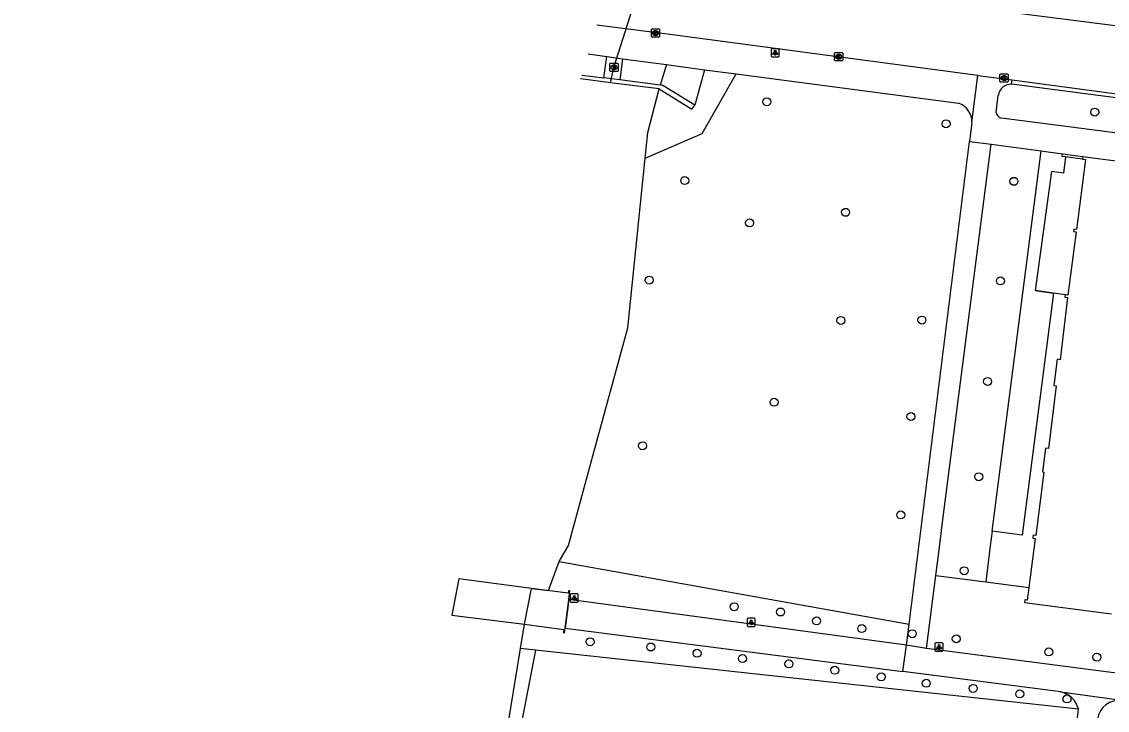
# Model space of a CAD drawing. Extents: x 162186 to 163152, y 385513 to 386513.
# Drawn here: x 162188.9 to 162322, y 386062.5 to 386146.9 of the extents above; entities that cross this region are included whole.
import ezdxf

# ---------------------------------------------------------------- set-up
doc = ezdxf.new("R2010")
doc.units = 0
for name, color, linetype in [('IMGEO_Boom', 7, 'Continuous'), ('IMGEO_Dek', 7, 'Continuous'), ('IMGEO_Duiker', 7, 'Continuous'), ('IMGEO_Groenvoorziening', 7, 'Continuous'), ('IMGEO_Hek', 7, 'Continuous'), ('IMGEO_Kolk', 7, 'Continuous'), ('IMGEO_Lichtpunt', 7, 'Continuous'), ('IMGEO_Muur', 7, 'Continuous'), ('IMGEO_Pand', 7, 'Continuous'), ('IMGEO_Rietland', 7, 'Continuous'), ('IMGEO_Rijbaan_lokaal_gesloten', 7, 'Continuous'), ('IMGEO_Rioolput', 7, 'Continuous'), ('IMGEO_Voetpad_open', 7, 'Continuous'), ('IMGEO_Waterloop', 7, 'Continuous')]:
    doc.layers.add(name, color=color, linetype=linetype)

msp = doc.modelspace()

# ---------------------------------------------------------------- linework, layer by layer
at = {"layer": 'IMGEO_Boom'}
for centre in [(162280.27, 386137.11), (162320.47, 386135.83), (162302.24, 386134.4), (162270.2, 386127.44), (162310.57, 386127.35), (162289.93, 386123.55), (162278.15, 386122.26), (162265.85, 386115.24), (162308.9, 386115.14), (162289.35, 386110.3), (162299.29, 386110.35), (162307.34, 386102.82), (162281.15, 386100.27), (162297.94, 386098.53), (162265.03, 386094.94), (162306.25, 386091.15), (162296.69, 386086.47), (162304.48, 386079.63), (162276.27, 386075.21), (162281.95, 386074.57), (162286.37, 386073.47), (162291.9, 386072.54), (162258.61, 386070.92), (162298.1, 386071.91), (162303.49, 386071.28), (162266.04, 386070.28), (162314.84, 386069.67), (162271.72, 386069.52), (162277.28, 386068.86), (162320.73, 386069.03), (162282.97, 386068.2), (162288.59, 386067.44), (162294.29, 386066.62), (162299.82, 386065.84), (162305.57, 386065.21), (162311.27, 386064.53), (162317.07, 386063.92)]:
    msp.add_circle(centre, 0.489, dxfattribs=at)
at = {"layer": 'IMGEO_Dek'}
msp.add_lwpolyline([(162241.64, 386074.2), (162241.64, 386074.2), (162250.56, 386073.06), (162255.37, 386072.44), (162255.3, 386072.04), (162255.48, 386072.01), (162255.55, 386072.57), (162255.94, 386075.75), (162256.11, 386077.16), (162255.96, 386077.18), (162255.93, 386076.89), (162251.43, 386077.47), (162242.49, 386078.63), (162242.49, 386078.63)], close=True, dxfattribs=at)
at = {"layer": 'IMGEO_Duiker'}
msp.add_lwpolyline([(162261.09, 386139.44), (162261.53, 386141.32), (162267.11, 386158.96), (162267.31, 386160.6)], dxfattribs=at)
at = {"layer": 'IMGEO_Groenvoorziening'}
for points in [[(162260.27, 386140.03), (162260.65, 386142.63)], [(162262.56, 386142.36), (162262.26, 386139.77)], [(162267.96, 386141.65), (162267.21, 386139.14)], [(162272.63, 386141.03), (162271.45, 386136.67)], [(162265.36, 386130.2), (162272.36, 386133.23), (162276.53, 386140.52)], [(162307.89, 386084.46), (162313.89, 386131.08)], [(162316.9, 386130.35), (162316.63, 386128.37), (162315.15, 386128.57), (162313.15, 386113.96), (162315.43, 386113.65), (162311.59, 386083.99), (162307.89, 386084.46)], [(162307.89, 386084.46), (162307.66, 386082.69), (162307.1, 386078.28)], [(162254.82, 386080.75), (162297.7, 386073.08)], [(162300.98, 386079.06), (162307.1, 386078.28)], [(162307.1, 386078.28), (162312.41, 386077.59)], [(162250.56, 386073.06), (162255.37, 386072.44), (162255.3, 386072.04), (162255.48, 386072.01), (162255.55, 386072.57)], [(162318.46, 386062.68), (162251.91, 386069.9)]]:
    msp.add_lwpolyline(points, dxfattribs=at)
at = {"layer": 'IMGEO_Hek'}
for points in [[(162316.9, 386130.35), (162316.63, 386128.37), (162315.15, 386128.57), (162313.15, 386113.96)], [(162315.43, 386113.65), (162313.15, 386113.96)], [(162316.85, 386113.45), (162315.43, 386113.65)]]:
    msp.add_lwpolyline(points, dxfattribs=at)
at = {"layer": 'IMGEO_Kolk'}
for p, q in [((162266.12, 386145.1), (162266.12, 386145.95)), ((162266.19, 386146.03), (162267.05, 386146.03)), ((162267.12, 386145.95), (162267.12, 386145.1)), ((162267.05, 386145.02), (162266.19, 386145.02)), ((162266.63, 386145.25), (162266.6, 386145.25)), ((162266.61, 386145.8), (162266.63, 386145.8)), ((162288.58, 386142.2), (162288.58, 386143.05)), ((162288.65, 386143.12), (162289.51, 386143.12)), ((162289.51, 386142.12), (162288.65, 386142.12)), ((162289.09, 386142.34), (162289.06, 386142.34)), ((162289.07, 386142.9), (162289.09, 386142.9)), ((162289.58, 386143.05), (162289.58, 386142.2)), ((162308.85, 386139.58), (162308.85, 386140.44)), ((162308.92, 386140.51), (162309.78, 386140.51)), ((162309.78, 386139.51), (162308.92, 386139.51)), ((162309.34, 386140.29), (162309.36, 386140.29)), ((162309.36, 386139.73), (162309.34, 386139.73)), ((162309.85, 386140.44), (162309.85, 386139.58))]:
    msp.add_line(p, q, dxfattribs=at)
for points in [[(162266.12, 386145.1), (162266.12, 386145.95)], [(162266.19, 386146.03), (162267.05, 386146.03)], [(162267.12, 386145.95), (162267.12, 386145.1)], [(162267.05, 386145.02), (162266.19, 386145.02)], [(162266.44, 386145.72), (162266.56, 386145.72), (162266.56, 386145.57), (162266.69, 386145.72), (162266.86, 386145.72), (162266.71, 386145.57), (162266.86, 386145.32), (162266.71, 386145.32), (162266.63, 386145.49), (162266.56, 386145.42), (162266.56, 386145.32), (162266.44, 386145.32), (162266.44, 386145.72)], [(162288.58, 386142.2), (162288.58, 386143.05)], [(162288.65, 386143.12), (162289.51, 386143.12)], [(162289.51, 386142.12), (162288.65, 386142.12)], [(162288.9, 386142.82), (162289.02, 386142.82), (162289.02, 386142.67), (162289.15, 386142.82), (162289.32, 386142.82), (162289.17, 386142.67), (162289.32, 386142.42), (162289.17, 386142.42), (162289.09, 386142.59), (162289.02, 386142.52), (162289.02, 386142.42), (162288.9, 386142.42), (162288.9, 386142.82)], [(162289.58, 386143.05), (162289.58, 386142.2)], [(162308.85, 386139.58), (162308.85, 386140.44)], [(162308.92, 386140.51), (162309.78, 386140.51)], [(162309.78, 386139.51), (162308.92, 386139.51)], [(162309.17, 386140.21), (162309.29, 386140.21), (162309.29, 386140.06), (162309.42, 386140.21), (162309.59, 386140.21), (162309.44, 386140.06), (162309.59, 386139.81), (162309.44, 386139.81), (162309.36, 386139.97), (162309.29, 386139.91), (162309.29, 386139.81), (162309.17, 386139.81), (162309.17, 386140.21)], [(162309.85, 386140.44), (162309.85, 386139.58)]]:
    msp.add_lwpolyline(points, dxfattribs=at)
for centre, start, end in [((162266.2, 386145.95), 91.552, 178.448), ((162266.2, 386145.95), 91.552, 178.448), ((162267.04, 386145.95), 1.552, 88.448), ((162267.04, 386145.95), 1.552, 88.448), ((162266.2, 386145.1), 181.552, 268.448), ((162266.2, 386145.1), 181.552, 268.448), ((162267.04, 386145.1), 271.552, 358.448), ((162267.04, 386145.1), 271.552, 358.448), ((162288.65, 386143.05), 91.552, 178.448), ((162288.65, 386143.05), 91.552, 178.448), ((162288.65, 386142.2), 181.552, 268.448), ((162288.65, 386142.2), 181.552, 268.448), ((162289.5, 386143.05), 1.552, 88.448), ((162289.5, 386143.05), 1.552, 88.448), ((162289.5, 386142.2), 271.552, 358.448), ((162289.5, 386142.2), 271.552, 358.448), ((162308.93, 386140.43), 91.552, 178.448), ((162308.93, 386140.43), 91.552, 178.448), ((162308.93, 386139.59), 181.552, 268.448), ((162308.93, 386139.59), 181.552, 268.448), ((162309.77, 386140.43), 1.552, 88.448), ((162309.77, 386140.43), 1.552, 88.448), ((162309.77, 386139.59), 271.552, 358.448), ((162309.77, 386139.59), 271.552, 358.448)]:
    msp.add_arc(centre, 0.0765, start, end, dxfattribs=at)
for centre, major_axis, ratio, start_param, end_param in [((162266.61, 386145.52), (-0.387, 0.002), 0.722429, 4.712389, 7.853982), ((162266.63, 386145.52), (-0.39, 0.002), 0.717154, 1.570796, 4.712389), ((162289.07, 386142.62), (-0.387, 0.002), 0.722429, 4.712389, 7.853982), ((162289.09, 386142.62), (-0.39, 0.002), 0.717154, 1.570796, 4.712389), ((162309.34, 386140.01), (-0.387, 0.002), 0.722429, 4.712389, 7.853982), ((162309.36, 386140.01), (-0.39, 0.002), 0.717154, 1.570796, 4.712389)]:
    msp.add_ellipse(centre, major_axis=major_axis, ratio=ratio, start_param=start_param, end_param=end_param, dxfattribs=at)
at = {"layer": 'IMGEO_Lichtpunt'}
for p, q in [((162280.79, 386143.51), (162280.79, 386142.7)), ((162280.79, 386143.51), (162280.79, 386142.7)), ((162281.7, 386143.6), (162280.89, 386143.6)), ((162281.7, 386143.6), (162280.89, 386143.6)), ((162281.79, 386142.7), (162281.79, 386143.51)), ((162281.79, 386142.7), (162281.79, 386143.51)), ((162280.89, 386142.61), (162281.7, 386142.61)), ((162280.89, 386142.61), (162281.7, 386142.61)), ((162257.06, 386076.78), (162256.25, 386076.78)), ((162257.06, 386076.78), (162256.25, 386076.78)), ((162256.16, 386076.69), (162256.16, 386075.88)), ((162256.16, 386076.69), (162256.16, 386075.88)), ((162256.25, 386075.78), (162257.06, 386075.78)), ((162256.25, 386075.78), (162257.06, 386075.78)), ((162257.15, 386075.88), (162257.15, 386076.69)), ((162257.15, 386075.88), (162257.15, 386076.69)), ((162277.85, 386073.71), (162277.85, 386072.9)), ((162277.85, 386073.71), (162277.85, 386072.9)), ((162278.75, 386073.8), (162277.95, 386073.8)), ((162278.75, 386073.8), (162277.95, 386073.8)), ((162277.95, 386072.81), (162278.75, 386072.81)), ((162277.95, 386072.81), (162278.75, 386072.81)), ((162278.85, 386072.9), (162278.85, 386073.71)), ((162278.85, 386072.9), (162278.85, 386073.71)), ((162300.88, 386070.69), (162300.88, 386069.88)), ((162300.88, 386070.69), (162300.88, 386069.88)), ((162301.78, 386070.78), (162300.98, 386070.78)), ((162301.78, 386070.78), (162300.98, 386070.78)), ((162301.88, 386069.88), (162301.88, 386070.69)), ((162301.88, 386069.88), (162301.88, 386070.69)), ((162300.98, 386069.79), (162301.78, 386069.79)), ((162300.98, 386069.79), (162301.78, 386069.79))]:
    msp.add_line(p, q, dxfattribs=at)
for points in [[(162281.17, 386143.17), (162281.21, 386143.14), (162281.02, 386142.88), (162280.98, 386142.91), (162281.17, 386143.17)], [(162281.27, 386143.12), (162281.32, 386143.12), (162281.32, 386142.8), (162281.27, 386142.8), (162281.27, 386143.12)], [(162281.38, 386143.14), (162281.42, 386143.17), (162281.61, 386142.91), (162281.57, 386142.88), (162281.38, 386143.14)], [(162256.53, 386076.35), (162256.57, 386076.32), (162256.38, 386076.06), (162256.34, 386076.09), (162256.53, 386076.35)], [(162256.63, 386076.3), (162256.68, 386076.3), (162256.68, 386075.98), (162256.63, 386075.98), (162256.63, 386076.3)], [(162256.74, 386076.32), (162256.78, 386076.35), (162256.97, 386076.09), (162256.93, 386076.06), (162256.74, 386076.32)], [(162278.23, 386073.37), (162278.27, 386073.34), (162278.08, 386073.08), (162278.04, 386073.11), (162278.23, 386073.37)], [(162278.33, 386073.32), (162278.38, 386073.32), (162278.38, 386073), (162278.33, 386073), (162278.33, 386073.32)], [(162278.44, 386073.34), (162278.48, 386073.37), (162278.66, 386073.11), (162278.63, 386073.08), (162278.44, 386073.34)], [(162301.26, 386070.35), (162301.29, 386070.32), (162301.11, 386070.06), (162301.07, 386070.09), (162301.26, 386070.35)], [(162301.36, 386070.3), (162301.4, 386070.3), (162301.4, 386069.98), (162301.36, 386069.98), (162301.36, 386070.3)], [(162301.47, 386070.32), (162301.51, 386070.35), (162301.69, 386070.09), (162301.65, 386070.06), (162301.47, 386070.32)]]:
    msp.add_lwpolyline(points, dxfattribs=at)
for centre in [(162281.29, 386143.31), (162256.66, 386076.48), (162278.35, 386073.51), (162301.38, 386070.49)]:
    msp.add_circle(centre, 0.0994, dxfattribs=at)
for centre, start, end in [((162280.89, 386143.51), 90, 180), ((162280.89, 386143.51), 90, 180), ((162281.7, 386143.51), 0, 90), ((162281.7, 386143.51), 0, 90), ((162280.89, 386142.7), 180, 270), ((162280.89, 386142.7), 180, 270), ((162281.7, 386142.7), 270, 0), ((162281.7, 386142.7), 270, 360), ((162256.25, 386076.69), 90, 180), ((162256.25, 386076.69), 90, 180), ((162257.06, 386076.69), 0, 90), ((162257.06, 386076.69), 0, 90), ((162256.25, 386075.88), 180, 270), ((162256.25, 386075.88), 180, 270), ((162257.06, 386075.88), 270, 0), ((162257.06, 386075.88), 270, 360), ((162277.95, 386073.71), 90, 180), ((162277.95, 386073.71), 90, 180), ((162277.95, 386072.9), 180, 270), ((162277.95, 386072.9), 180, 270), ((162278.75, 386073.71), 0, 90), ((162278.75, 386073.71), 0, 90), ((162278.75, 386072.9), 270, 0), ((162278.75, 386072.9), 270, 360), ((162300.98, 386070.69), 90, 180), ((162300.98, 386070.69), 90, 180), ((162301.78, 386070.69), 0, 90), ((162301.78, 386070.69), 0, 90), ((162300.98, 386069.88), 180, 270), ((162300.98, 386069.88), 180, 270), ((162301.78, 386069.88), 270, 0), ((162301.78, 386069.88), 270, 360)]:
    msp.add_arc(centre, 0.0946, start, end, dxfattribs=at)
at = {"layer": 'IMGEO_Muur'}
for points in [[(162267.07, 386138.67), (162261.09, 386139.44), (162257.45, 386139.91), (162257.43, 386139.91)], [(162257.57, 386140.37), (162257.59, 386140.37), (162260.27, 386140.03)], [(162262.26, 386139.77), (162260.27, 386140.03)], [(162267.21, 386139.14), (162262.26, 386139.77)], [(162267.07, 386138.67), (162271.06, 386136.18), (162271.45, 386136.67)], [(162271.45, 386136.67), (162267.53, 386139.1), (162267.21, 386139.14)], [(162316.9, 386130.35), (162316.47, 386130.41), (162316.51, 386130.73)], [(162316.51, 386130.73), (162319.03, 386130.38)], [(162318.99, 386130.06), (162316.9, 386130.35)]]:
    msp.add_lwpolyline(points, dxfattribs=at)
at = {"layer": 'IMGEO_Pand'}
for points in [[(162318.99, 386130.06), (162319.32, 386130.02), (162318.22, 386121.46), (162317.89, 386121.5), (162317.85, 386121.2), (162318.18, 386121.16), (162317.18, 386113.41), (162316.85, 386113.45), (162316.82, 386113.15), (162317.14, 386113.1), (162316.22, 386105.49), (162315.85, 386105.54), (162315.45, 386102.34), (162315.76, 386102.3), (162314.79, 386094.61), (162314.43, 386094.66), (162314.06, 386091.73), (162314.23, 386091.7), (162313.23, 386083.95), (162312.91, 386083.99), (162312.87, 386083.62), (162313.18, 386083.58), (162312.41, 386077.59)], [(162319.03, 386130.38), (162318.99, 386130.06)], [(162319.03, 386130.38), (162332.13, 386128.68)], [(162312.41, 386077.59), (162312.2, 386076.02), (162311.89, 386076.06), (162311.84, 386075.72), (162322.54, 386074.33)]]:
    msp.add_lwpolyline(points, dxfattribs=at)
at = {"layer": 'IMGEO_Rietland'}
for points in [[(162251.91, 386069.9), (162250.08, 386070.1)], [(162251.91, 386069.9), (162249.77, 386058.92), (162249.29, 386052.16), (162249.26, 386046.25), (162248.32, 386039.62), (162247.79, 386037.19), (162244.96, 386004.26), (162246.46, 385998.07), (162243.01, 385977.8), (162239.16, 385967.64), (162237.98, 385962.38), (162236.84, 385958.03), (162235.75, 385952.62), (162232.05, 385931.87), (162230.82, 385924.95), (162229.97, 385920.16), (162224.85, 385899.37), (162218.82, 385876.85), (162211.68, 385846.98), (162201.17, 385801.91), (162209.27, 385795.31), (162208.68, 385765.08)]]:
    msp.add_lwpolyline(points, dxfattribs=at)
at = {"layer": 'IMGEO_Rijbaan_lokaal_gesloten'}
for points in [[(162261.99, 386154.26), (162271.36, 386153.06), (162275.73, 386152.5), (162330.71, 386145.46), (162336.73, 386144.65)], [(162306.14, 386140.33), (162273.61, 386144.65), (162269.03, 386145.25), (162259.44, 386146.5), (162259.42, 386146.5)], [(162306.14, 386140.33), (162310.35, 386139.77)], [(162310.35, 386139.77), (162335.98, 386136.37)]]:
    msp.add_lwpolyline(points, dxfattribs=at)
at = {"layer": 'IMGEO_Rioolput'}
for p, q in [((162261.03, 386140.9), (162261.03, 386141.75)), ((162261.11, 386141.82), (162261.96, 386141.82)), ((162261.96, 386140.82), (162261.11, 386140.82)), ((162261.52, 386141.6), (162261.55, 386141.6)), ((162261.54, 386141.04), (162261.52, 386141.04)), ((162262.03, 386141.75), (162262.03, 386140.9))]:
    msp.add_line(p, q, dxfattribs=at)
for points in [[(162261.03, 386140.9), (162261.03, 386141.75)], [(162261.11, 386141.82), (162261.96, 386141.82)], [(162261.96, 386140.82), (162261.11, 386140.82)], [(162261.62, 386141.52), (162261.37, 386141.52), (162261.37, 386141.12)], [(162261.37, 386141.12), (162261.49, 386141.12), (162261.49, 386141.29), (162261.51, 386141.29)], [(162261.55, 386141.44), (162261.49, 386141.44), (162261.49, 386141.36)], [(162261.49, 386141.36), (162261.55, 386141.36)], [(162261.55, 386141.26), (162261.62, 386141.12), (162261.76, 386141.12), (162261.7, 386141.25)], [(162262.03, 386141.75), (162262.03, 386140.9)]]:
    msp.add_lwpolyline(points, dxfattribs=at)
for centre, radius, start, end in [((162261.11, 386141.75), 0.0765, 91.552, 178.448), ((162261.11, 386141.75), 0.0765, 91.552, 178.448), ((162261.11, 386140.9), 0.0765, 181.552, 268.448), ((162261.11, 386140.9), 0.0765, 181.552, 268.448), ((162261.5, 386141.23), 0.0533, 26.0293, 88.6989), ((162261.55, 386141.35), 0.0964, 77.0061, 93.1865), ((162261.53, 386141.55), 0.19, 274.7715, 282.9687), ((162261.57, 386141.4), 0.0378, 276.6634, 79.6772), ((162261.62, 386141.41), 0.109, 350.3612, 89.416), ((162261.62, 386141.41), 0.112, 277.5842, 350.9817), ((162261.6, 386141.2), 0.108, 29.5134, 73.7905), ((162261.96, 386141.75), 0.0765, 1.552, 88.448), ((162261.96, 386141.75), 0.0765, 1.552, 88.448), ((162261.96, 386140.9), 0.0765, 271.552, 358.448), ((162261.96, 386140.9), 0.0765, 271.552, 358.448)]:
    msp.add_arc(centre, radius, start, end, dxfattribs=at)
for centre, major_axis, ratio, start_param, end_param in [((162261.52, 386141.32), (-0.387, 0.002), 0.722429, 4.712389, 7.853982), ((162261.54, 386141.32), (-0.39, 0.002), 0.717154, 1.570796, 4.712389)]:
    msp.add_ellipse(centre, major_axis=major_axis, ratio=ratio, start_param=start_param, end_param=end_param, dxfattribs=at)
at = {"layer": 'IMGEO_Voetpad_open'}
for points in [[(162258.35, 386142.96), (162258.35, 386142.96), (162260.65, 386142.63)], [(162260.65, 386142.63), (162262.56, 386142.36)], [(162262.56, 386142.36), (162267.96, 386141.65)], [(162267.96, 386141.65), (162272.63, 386141.03)], [(162272.63, 386141.03), (162276.53, 386140.52)], [(162276.53, 386140.52), (162303.75, 386136.94)], [(162305.41, 386134.56), (162306.14, 386140.33)], [(162310.28, 386139.25), (162310.35, 386139.77)], [(162340.57, 386135.31), (162310.28, 386139.25)], [(162308.39, 386135.76), (162308.65, 386137.91)], [(162340.57, 386135.31), (162340.02, 386131.07), (162309.04, 386135.09)], [(162305.41, 386134.56), (162305.12, 386132.24)], [(162297.7, 386073.08), (162305.12, 386132.24)], [(162300.98, 386079.06), (162301.55, 386083.48), (162301.77, 386085.24), (162307.76, 386131.92)], [(162305.12, 386132.24), (162307.76, 386131.92)], [(162307.76, 386131.92), (162313.89, 386131.08)], [(162313.89, 386131.08), (162316.51, 386130.73)], [(162299.83, 386070.08), (162300.98, 386079.06)], [(162297.38, 386070.5), (162255.98, 386076.1), (162255.55, 386072.57)], [(162297.38, 386070.5), (162297.7, 386073.08)], [(162255.55, 386072.57), (162296.95, 386067.26)], [(162296.95, 386067.26), (162297.38, 386070.5)], [(162299.83, 386070.08), (162297.38, 386070.5)], [(162334.47, 386065.6), (162299.83, 386070.08)], [(162316.3, 386064.78), (162296.95, 386067.26)], [(162316.3, 386064.78), (162323.76, 386063.75), (162323.8, 386063.74)], [(162318.15, 386059.92), (162318.46, 386062.68)]]:
    msp.add_lwpolyline(points, dxfattribs=at)
for centre, radius, start, end in [((162310.22, 386137.67), 1.58, 87.6454, 171.2773), ((162302.94, 386134.6), 2.48, 359.0561, 70.8406), ((162309.22, 386135.91), 0.842, 190.3727, 257.8965), ((162315.66, 386061.97), 2.89, 14.2775, 77.359), ((162323.47, 386061.09), 2.67, 82.8073, 172.4597)]:
    msp.add_arc(centre, radius, start, end, dxfattribs=at)
at = {"layer": 'IMGEO_Waterloop'}
for points in [[(162265.36, 386130.2), (162265.68, 386133.33), (162267.07, 386138.67)], [(162254.82, 386080.75), (162255.97, 386082.7), (162259.08, 386094.16), (162263.21, 386109.4), (162265.36, 386130.2)], [(162250.56, 386073.06), (162251.43, 386077.47), (162253.51, 386077.2), (162254.82, 386080.75)], [(162250.08, 386070.1), (162250.56, 386073.06)], [(162188.92, 385746.89), (162192.96, 385771.85), (162196.85, 385804.4), (162207.85, 385848.86), (162215.12, 385878.14), (162217.29, 385886.64), (162220.63, 385899.71), (162221.48, 385903.07), (162223.13, 385909.49), (162224.85, 385917.06), (162231.37, 385951.65), (162231.66, 385953.28), (162232.53, 385958.23), (162235.3, 385973.89), (162237.49, 385986.29), (162239.55, 386000), (162244.29, 386034.61), (162244.8, 386037.75), (162250.08, 386070.1)]]:
    msp.add_lwpolyline(points, dxfattribs=at)

doc.saveas('drawing.dxf')
